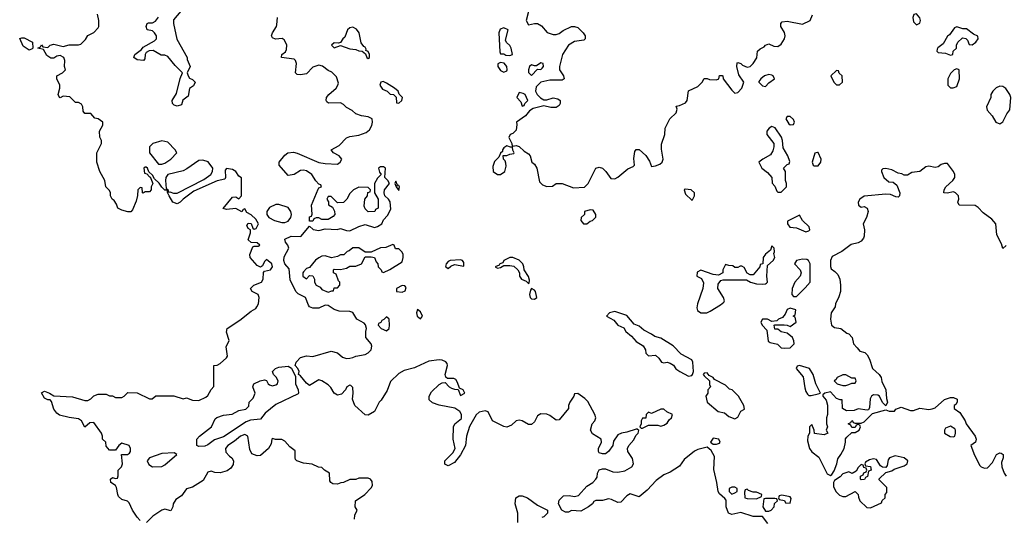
# Model space of a CAD drawing. Header units: inches. Extents: x 2601682 to 2755810, y 449311 to 584050.
# Tile 317 of 505: x 2677428 to 2683819, y 504943 to 508175. Entities that reach past the tile are written whole.
import ezdxf

# ---------------------------------------------------------------- set-up
doc = ezdxf.new("R2010")
doc.units = ezdxf.units.IN
doc.header["$MEASUREMENT"] = 0
doc.layers.add('C6570', color=7, linetype='Continuous')
doc.layers.add('C6580', color=7, linetype='Continuous')

msp = doc.modelspace()

# ---------------------------------------------------------------- linework, layer by layer
at = {"layer": 'C6570', "color": 2}
for points, elevation in [([(2678473, 508230), (2678426.7, 508173.3), (2678425.5, 508150), (2678448.3, 508048.3), (2678514.8, 507930), (2678516, 507916), (2678534, 507870), (2678514, 507830), (2678520.7, 507810), (2678530, 507796), (2678550, 507786.8), (2678566.8, 507770), (2678555.2, 507744.8), (2678531.1, 507728.9), (2678522, 507678), (2678487.7, 507652.3), (2678477.3, 507622.7), (2678450, 507613.2), (2678430, 507619), (2678419, 507630), (2678417.2, 507650), (2678445.4, 507694.6), (2678470, 507792), (2678484, 507830), (2678436.6, 507876.6), (2678390, 507935.3), (2678370, 507944), (2678345.6, 507945.6), (2678294, 507974), (2678267.5, 507972.5), (2678250, 507962), (2678242.8, 507950), (2678239.8, 507920.2), (2678230.7, 507909.3), (2678190, 507914), (2678168, 507930), (2678175.3, 507950), (2678218.9, 507981.1), (2678230, 507996), (2678302.7, 508037.3), (2678316, 508050), (2678317, 508070), (2678302.9, 508090), (2678290, 508101.6), (2678255.3, 508110), (2678249.2, 508130), (2678255.3, 508150), (2678264.5, 508155.5), (2678290, 508155.5), (2678310, 508165.5), (2678328.4, 508191.6)], 2), ([(2678210, 504922), (2678190, 504944), (2678160.9, 504990), (2678138, 505038), (2678127, 505047), (2678090, 505059.3), (2678070, 505079), (2678064.5, 505090), (2678057.2, 505137.2), (2678049.3, 505149.3), (2678019, 505170), (2678018, 505190), (2678030, 505202), (2678050, 505194), (2678062, 505198), (2678067.3, 505212.7), (2678068, 505250), (2678088, 505270), (2678095.3, 505290), (2678088.4, 505351.6), (2678128.4, 505351.6), (2678140.4, 505359.6), (2678148, 505370), (2678148, 505390), (2678138, 505410), (2678090, 505424), (2678071.3, 505410), (2678050, 505378), (2678010, 505378), (2677990, 505406), (2677988, 505430), (2677966, 505450), (2677966, 505470), (2677958, 505490), (2677910, 505559), (2677883.4, 505556.6), (2677850, 505529), (2677829, 505570), (2677810, 505582.7), (2677750, 505591.5), (2677687.2, 505607.2), (2677670, 505618.4), (2677650, 505646), (2677635.5, 505695.5), (2677625.2, 505705.2), (2677610, 505706.6), (2677590, 505717.2), (2677570, 505751.3), (2677590, 505762.8), (2677622, 505750), (2677650, 505732), (2677770, 505724.7), (2677850, 505702), (2677870, 505702), (2677890, 505712), (2677910, 505731.3), (2677936.4, 505743.6), (2677990, 505742), (2678010, 505732), (2678031.1, 505731.1), (2678050, 505722), (2678090, 505722), (2678106, 505730), (2678130, 505754), (2678190, 505752), (2678270, 505712), (2678287.3, 505712.7), (2678312.7, 505732.7), (2678428.4, 505731.6), (2678490, 505712), (2678510, 505718), (2678550, 505704.7), (2678590, 505702), (2678636.4, 505723.6), (2678650, 505734), (2678670, 505774), (2678687.3, 505792.7), (2678688, 505930), (2678710, 505932), (2678730, 505942), (2678770, 505978), (2678777.2, 505990), (2678768.7, 506050), (2678788, 506092), (2678770, 506146), (2678775.3, 506170), (2678856.6, 506223.4), (2678930, 506282), (2678960.4, 506299.6), (2678968, 506310), (2678978, 506330), (2678982, 506370), (2678975.3, 506390), (2678938, 506410), (2678926, 506430), (2678948, 506450), (2678998, 506470), (2679008.7, 506490), (2679010, 506534), (2679018, 506542), (2679055.3, 506550), (2679068.7, 506570), (2679064, 506590), (2679030, 506618), (2679016, 506604), (2679003.6, 506576.4), (2678990, 506568), (2678970, 506579), (2678924, 506630), (2678921.2, 506650), (2678941.2, 506698.8), (2678950, 506704.7), (2678975.3, 506704.7), (2678986, 506710), (2678970, 506726), (2678930, 506728), (2678910, 506746), (2678926, 506790), (2678926, 506810), (2678910, 506818), (2678902, 506838), (2678910, 506854), (2678930, 506852), (2678942, 506822), (2678950, 506814), (2678962, 506818), (2678978, 506850), (2678960.4, 506880.4), (2678930, 506908), (2678903.1, 506923.1), (2678890, 506946), (2678878, 506942), (2678870, 506928), (2678830, 506949), (2678770, 506942), (2678748, 506948), (2678810, 507022), (2678830, 507024.7), (2678850, 507012), (2678868.4, 507031.6), (2678867.3, 507147.3), (2678850, 507158), (2678830, 507188), (2678810, 507202), (2678770, 507208), (2678762, 507198), (2678764.7, 507150), (2678759.8, 507140.2), (2678710, 507129), (2678559.1, 507060.9), (2678490, 507009.3), (2678470, 506989), (2678450, 506979.3), (2678421.2, 506990), (2678397.2, 507030), (2678387.3, 507052.7), (2678387.3, 507067.3), (2678370, 507068.7), (2678350, 507088), (2678332.9, 507112.9), (2678302, 507142), (2678290, 507166), (2678266, 507186), (2678258, 507210), (2678250, 507218), (2678242, 507218), (2678234, 507210), (2678238, 507178), (2678254, 507174), (2678270, 507154), (2678274, 507154), (2678291.6, 507111.6), (2678282, 507090), (2678282, 507070), (2678270, 507058), (2678242, 507058), (2678230, 507048), (2678226, 507050), (2678222, 507082), (2678210, 507086), (2678194, 507070), (2678192.7, 507032.7), (2678184.7, 506995.3), (2678159.8, 506940.2), (2678150, 506928), (2678130, 506928), (2678090, 506938), (2678066, 506950), (2678056.4, 506976.4), (2678040.4, 507000.4), (2678028, 507010), (2678018, 507030), (2678018, 507050), (2678010, 507066), (2677988, 507090), (2677981.2, 507130), (2677948, 507190), (2677929, 507250), (2677928, 507310), (2677958, 507370), (2677958, 507390), (2677948.4, 507411.6), (2677946, 507450), (2677968, 507490), (2677968, 507510), (2677938, 507530), (2677916.4, 507536.4), (2677890, 507566), (2677850, 507566), (2677840.4, 507580.4), (2677838, 507610), (2677830, 507626), (2677810, 507638), (2677790, 507638), (2677753.6, 507673.6), (2677710, 507678), (2677690, 507668), (2677686, 507670), (2677678, 507690), (2677688, 507730), (2677688, 507750), (2677668, 507790), (2677668, 507810), (2677706, 507830), (2677726, 507850), (2677718, 507870), (2677722, 507910), (2677715.3, 507930), (2677690, 507942), (2677670, 507938), (2677650, 507926), (2677630, 507926), (2677603.1, 507943.1), (2677582, 507982), (2677546, 507990), (2677562, 507998), (2677570, 508011.3), (2677578, 507998), (2677610, 507994), (2677626, 508010), (2677650, 508016), (2677710, 508001), (2677750, 508011.3), (2677810, 508011), (2677824.7, 508015.3), (2677854.6, 508045.4), (2677870, 508072), (2677910, 508092), (2677938, 508122), (2677942, 508130), (2677942, 508170), (2677934, 508210)], 6), ([(2680000, 505919.1), (2679990, 505914.5), (2679923, 505897), (2679890, 505877.2), (2679835.2, 505824.8), (2679812.8, 505767.2), (2679775.3, 505704.7), (2679762, 505690), (2679730.9, 505629.1), (2679690, 505606), (2679670, 505608), (2679604, 505670), (2679589.2, 505710), (2679593.2, 505750), (2679590, 505786), (2679578, 505798), (2679570, 505802), (2679552, 505790), (2679542.8, 505770), (2679516.4, 505743.6), (2679490, 505737.2), (2679470, 505748.7), (2679446.8, 505786.8), (2679430, 505804), (2679389.5, 505829.5), (2679370, 505836), (2679310, 505799), (2679290, 505814), (2679250, 505862), (2679238, 505870), (2679242, 505890), (2679234, 505910), (2679215.3, 505930), (2679222, 505950), (2679250, 505980.7), (2679290, 505990.8), (2679330, 505986.8), (2679450, 506022.8), (2679490, 506010.6), (2679523.5, 505983.5), (2679550, 505974.8), (2679570, 505977.3), (2679590, 505980.7), (2679610, 505990.6), (2679670, 506001), (2679690, 506011), (2679709, 506030), (2679713.6, 506053.6), (2679708.7, 506070), (2679675.3, 506110), (2679674, 506150), (2679679, 506170), (2679672.9, 506192.9), (2679663.2, 506203.2), (2679616, 506230), (2679590, 506274), (2679570, 506279.5), (2679501.7, 506281.7), (2679470, 506292.3), (2679430, 506319.3), (2679410, 506320.9), (2679370, 506301.6), (2679330, 506300.7), (2679310, 506309.5), (2679301.7, 506321.7), (2679284, 506370), (2679235.3, 506395.3), (2679220.9, 506410), (2679184.6, 506484.6), (2679177.1, 506557.1), (2679149.6, 506590), (2679142.4, 506610), (2679145.3, 506634.7), (2679174, 506690), (2679169.3, 506710), (2679153.2, 506730), (2679149, 506750), (2679190, 506768), (2679252.3, 506767.7), (2679310, 506834), (2679332.7, 506812.7), (2679370, 506806.8), (2679410, 506816), (2679488.4, 506811.6), (2679510, 506818), (2679550, 506806), (2679570, 506804.7), (2679628.4, 506831.6), (2679670, 506844.7), (2679730, 506824.7), (2679750, 506831.3), (2679778, 506850), (2679790, 506874), (2679816.4, 506903.6), (2679836.4, 506943.6), (2679832.9, 506992.9), (2679822, 507010), (2679798, 507030), (2679794, 507050), (2679795.3, 507070), (2679828, 507110), (2679818, 507130), (2679798, 507150), (2679802, 507210), (2679790, 507219), (2679770, 507219), (2679758, 507210), (2679763.6, 507183.6), (2679774, 507170), (2679750, 507146), (2679732, 507110), (2679732, 507050), (2679754, 507010), (2679754, 506950), (2679738, 506942), (2679734, 506930), (2679690, 506928), (2679670, 506946), (2679663.1, 506963.1), (2679668, 507010), (2679686, 507030), (2679687.3, 507052.7), (2679702, 507058), (2679706, 507070), (2679690, 507086), (2679630, 507088), (2679594, 507070), (2679570, 507046), (2679552, 507010), (2679530, 506988), (2679490, 506986), (2679450, 507026), (2679430, 507026), (2679422, 507010), (2679432, 506992), (2679432.7, 506972.7), (2679458, 506958), (2679471.6, 506931.6), (2679474, 506910), (2679463.6, 506896.4), (2679430, 506878), (2679390, 506878), (2679370, 506888), (2679352.7, 506887.3), (2679338, 506882), (2679330, 506866), (2679310, 506866), (2679310, 506894), (2679322, 506898), (2679327.3, 506912.7), (2679322.7, 506970), (2679365.6, 507074.4), (2679370, 507082), (2679386, 507090), (2679382, 507102), (2679370, 507106), (2679350, 507128.7), (2679323.7, 507170), (2679290, 507193.6), (2679270, 507198.4), (2679250, 507195.1), (2679210, 507169.3), (2679170, 507162), (2679113.2, 507230), (2679113.2, 507250), (2679150, 507296), (2679169.4, 507310.6), (2679205.6, 507314.4), (2679230, 507308), (2679370, 507248.5), (2679410, 507241.6), (2679490, 507237.3), (2679509, 507250), (2679519, 507270), (2679502, 507290), (2679464, 507310), (2679449.4, 507330.6), (2679502, 507358), (2679550, 507406.8), (2679570, 507416), (2679630, 507424.7), (2679678, 507442), (2679699.3, 507460.7), (2679712.9, 507487.1), (2679719, 507510), (2679715.3, 507530), (2679690, 507544), (2679646, 507550), (2679610, 507564), (2679585.6, 507585.6), (2679550, 507604), (2679530, 507624), (2679510, 507636), (2679433.2, 507633.2), (2679420.9, 507640.9), (2679417.2, 507650), (2679419.3, 507670), (2679434, 507690), (2679481.2, 507730), (2679494, 507750), (2679496.5, 507763.5), (2679483.7, 507803.7), (2679454, 507834), (2679430, 507846), (2679393.4, 507873.4), (2679370, 507880.7), (2679330, 507866.6), (2679290, 507823.7), (2679250, 507816), (2679230, 507819), (2679219, 507830), (2679225.2, 507890), (2679218, 507910), (2679210, 507918), (2679128, 507930), (2679128.7, 507950), (2679153.2, 507966.8), (2679159.3, 507980.7), (2679161.2, 508010), (2679154, 508030), (2679144.7, 508044.7), (2679132.5, 508052.5), (2679089.2, 508049.2), (2679070, 508058), (2679062, 508070), (2679068, 508090), (2679095.3, 508130), (2679098, 508142), (2679101.2, 508190)], 2), ([(2679602, 504930), (2679603.1, 504956.9), (2679618, 504990), (2679606, 505010), (2679608, 505050), (2679668, 505090), (2679710, 505134), (2679718, 505150), (2679716.4, 505176.4), (2679706, 505190), (2679690, 505198), (2679630, 505198), (2679610, 505188.7), (2679570, 505188), (2679530, 505168), (2679512.7, 505167.3), (2679490, 505158), (2679460.4, 505160.4), (2679448, 505168), (2679440.4, 505180.4), (2679438, 505230), (2679406, 505250), (2679390, 505266), (2679368.4, 505268.4), (2679327.3, 505287.3), (2679270, 505295.3), (2679226, 505310), (2679218, 505318), (2679215.3, 505330), (2679215.3, 505375.3), (2679181.2, 505401.2), (2679150, 505438), (2679130, 505448), (2679088, 505448), (2679070, 505455.3), (2679064.7, 505450), (2679059.6, 505420.4), (2679042, 505390), (2678990, 505345.2), (2678970, 505342.7), (2678934.6, 505354.6), (2678922.7, 505382.7), (2678908.7, 505470), (2678890, 505481.2), (2678861, 505470), (2678822.8, 505437.2), (2678778.8, 505410), (2678763, 505390), (2678767.1, 505367.1), (2678790, 505340.7), (2678806, 505330), (2678814.8, 505310), (2678813.2, 505286.8), (2678798.8, 505261.2), (2678774.6, 505245.4), (2678730, 505232.7), (2678694.6, 505234.6), (2678670, 505242), (2678650, 505235.3), (2678618, 505182), (2678550, 505138), (2678511.1, 505128.9), (2678478, 505082), (2678442, 505058), (2678424.7, 505030), (2678422, 505010), (2678410, 504986), (2678370, 504995.3), (2678350, 504988.7), (2678292, 504950), (2678251, 504909)], 6)]:
    msp.add_lwpolyline(points, dxfattribs=dict(at, elevation=elevation))
for points, elevation in [([(2679590, 508125.4), (2679570, 508122), (2679555.8, 508110), (2679539, 508061), (2679524.7, 508050), (2679510, 508026), (2679498, 508022), (2679470, 508024), (2679451.3, 508010), (2679470, 507991.3), (2679510, 508006.8), (2679570, 507984.7), (2679610, 507982), (2679630, 507972), (2679651.6, 507971.6), (2679672.7, 507952.7), (2679682, 507930), (2679690, 507922), (2679698, 507930), (2679699, 507950), (2679690, 507968), (2679675.3, 507975.3), (2679677.2, 507982.8), (2679670, 507997.2), (2679660.9, 508000.9), (2679643.7, 508023.7), (2679631.1, 508090), (2679614.5, 508114.5)], 2), ([(2677490, 507978), (2677450, 508004), (2677428, 508052), (2677442, 508058), (2677456.9, 508056.9), (2677512, 508030), (2677514, 507990), (2677510, 507986)], 6), ([(2679786.4, 507773.6), (2679771.3, 507768.7), (2679766, 507750), (2679783.5, 507723.5), (2679814, 507710), (2679832, 507692), (2679854, 507690), (2679872, 507672), (2679874, 507634), (2679890, 507632), (2679908, 507650), (2679912.3, 507670), (2679892.1, 507692.1), (2679884, 507710), (2679861.2, 507730), (2679810, 507762.7)], 2), ([(2678350, 507389), (2678292, 507370), (2678271.3, 507350), (2678271, 507310), (2678330, 507236), (2678350, 507236), (2678370, 507242.8), (2678408.7, 507270), (2678448, 507310), (2678438, 507330), (2678390, 507379)], 6), ([(2678616.9, 507263.1), (2678590, 507261.2), (2678513.7, 507206.3), (2678490, 507194), (2678390, 507169), (2678377.3, 507150), (2678374, 507130), (2678378, 507078), (2678390, 507072), (2678394, 507054), (2678402, 507058), (2678427.3, 507047.3), (2678450, 507047.3), (2678623.2, 507136.8), (2678668.7, 507170), (2678679, 507190), (2678681.2, 507210), (2678652.1, 507252.1)], 6), ([(2679870, 507126), (2679862, 507110), (2679870, 507094), (2679878, 507098), (2679872, 507090), (2679890, 507064.7), (2679894, 507090), (2679890, 507099), (2679880.2, 507100.2)], 2), ([(2679110, 506975.3), (2679090, 506975.3), (2679050, 506955.3), (2679032, 506930), (2679032, 506910), (2679044.7, 506890), (2679082, 506870), (2679130, 506858), (2679150, 506858), (2679170, 506866), (2679188.7, 506890), (2679192.7, 506910), (2679188.7, 506930), (2679170, 506955.3)], 6), ([(2679850, 506714), (2679803.6, 506696.4), (2679770, 506694), (2679710, 506666), (2679670, 506666), (2679630, 506694), (2679590, 506694), (2679566, 506674), (2679554, 506670), (2679532, 506648), (2679510, 506648), (2679490, 506638), (2679451.3, 506628.7), (2679410, 506642), (2679390, 506639), (2679370, 506629), (2679347.1, 506612.9), (2679310, 506566), (2679290, 506558), (2679270, 506538), (2679266, 506530), (2679266.8, 506510), (2679290, 506492), (2679310, 506514), (2679330, 506512), (2679342, 506490), (2679342, 506470), (2679351.6, 506451.6), (2679378.8, 506438.8), (2679390, 506422), (2679430, 506404.7), (2679454, 506414), (2679466, 506414), (2679470, 506434), (2679490, 506434), (2679506, 506450), (2679506, 506470), (2679498, 506478), (2679482, 506522), (2679466, 506530), (2679466, 506550), (2679470, 506554), (2679510, 506552), (2679550, 506562), (2679570, 506574), (2679610, 506574), (2679646, 506590), (2679670, 506634), (2679710, 506634), (2679731.1, 506631.1), (2679742, 506602), (2679752, 506590), (2679754, 506570), (2679774, 506550), (2679778, 506538), (2679790, 506534), (2679830, 506552), (2679910, 506602), (2679918, 506630), (2679918, 506650), (2679910, 506666), (2679890, 506686), (2679867.3, 506687.3), (2679858, 506710)], 2), ([(2679910, 506448), (2679874, 506430), (2679874, 506410), (2679910, 506404.7), (2679930, 506414), (2679936.4, 506436.4), (2679927.3, 506447.3)], 2), ([(2679810, 506246), (2679792.7, 506227.3), (2679778, 506222), (2679772.7, 506207.3), (2679758, 506202), (2679754, 506190), (2679774, 506170), (2679810, 506154), (2679826, 506170), (2679828, 506190), (2679826, 506230)], 2), ([(2678590, 505402), (2678578, 505410), (2678578, 505450), (2678595.3, 505470), (2678672.7, 505530), (2678696.6, 505583.4), (2678708.2, 505591.8), (2678750, 505606.4), (2678806.2, 505613.8), (2678850, 505636.3), (2678895.1, 505644.9), (2678914.8, 505665.2), (2678918, 505690), (2678942.5, 505717.5), (2678957.2, 505750), (2678941.2, 505790), (2678948.7, 505810), (2678988, 505830), (2679016, 505836), (2679031.1, 505831.1), (2679041, 505810), (2679050, 505802.8), (2679070, 505797.3), (2679090, 505802.8), (2679102, 505810), (2679105.2, 505830), (2679092.7, 505852.7), (2679075.3, 505870), (2679068.7, 505890), (2679088.7, 505910), (2679110, 505918.8), (2679170, 505924.7), (2679191.6, 505911.6), (2679218, 505858), (2679217.3, 505810), (2679234.8, 505770), (2679238.8, 505750), (2679235.9, 505744.1), (2679090, 505676), (2679021.3, 505618.7), (2678990, 505581.2), (2678927, 505573), (2678897.5, 505562.5), (2678750, 505465.6), (2678693, 505447), (2678650, 505414), (2678630, 505404)], 2), ([(2678430, 505362), (2678350, 505358), (2678271.3, 505330), (2678256, 505310), (2678265.4, 505285.4), (2678290, 505271.3), (2678350, 505272), (2678370, 505284.7), (2678448, 505350)], 6)]:
    msp.add_lwpolyline(points, close=True, dxfattribs=dict(at, elevation=elevation))
at = {"layer": 'C6580', "color": 2, "elevation": 2}
for points in [[(2680730, 508228), (2680716, 508170), (2680730, 508142), (2680770, 508151.3), (2680790, 508151.3), (2680814.4, 508134.4), (2680851.1, 508091.1), (2680890, 508078), (2680910, 508078), (2680930, 508086), (2680955.5, 508104.5), (2681009.3, 508130.7), (2681030, 508131), (2681050, 508124.7), (2681084.7, 508090), (2681098, 508070), (2681098, 508050), (2681090, 508042), (2681030, 508034), (2680991.3, 508010), (2680951, 507950), (2680931, 507870), (2680931, 507850), (2680958, 507810), (2680962, 507790), (2680950, 507782), (2680870, 507781.2), (2680810.8, 507769.2), (2680781, 507739), (2680776, 507710), (2680786, 507690), (2680808, 507668), (2680830, 507654.8), (2680850, 507654.8), (2680890, 507666.8), (2680922, 507662), (2680936, 507650), (2680936, 507630), (2680930, 507618), (2680910, 507604), (2680874.8, 507605.2), (2680830, 507615.3), (2680762, 507598), (2680738, 507582), (2680711.3, 507550), (2680652, 507510), (2680655.3, 507495.3), (2680650, 507458), (2680630, 507435.3), (2680611.3, 507428.7), (2680602, 507410), (2680622, 507370), (2680622, 507362), (2680630, 507354), (2680650, 507358), (2680670, 507351.3), (2680702, 507322), (2680730, 507304.7), (2680741, 507290), (2680751.3, 507250), (2680770, 507236), (2680784, 507210), (2680801, 507121), (2680822, 507102), (2680850, 507091.3), (2680887.3, 507092.7), (2680910, 507112), (2680950, 507111.3), (2681022, 507082), (2681093.2, 507086.8), (2681119, 507110), (2681168, 507210), (2681190, 507218), (2681212, 507210), (2681232, 507190), (2681264.5, 507144.5), (2681290, 507141), (2681310, 507151.3), (2681374.6, 507205.4), (2681410, 507222), (2681418, 507230), (2681413.6, 507273.6), (2681421.5, 507318.5), (2681430, 507332), (2681450, 507331.3), (2681493, 507293), (2681515.9, 507255.9), (2681530, 507222), (2681554.6, 507225.4), (2681583.1, 507236.9), (2681598, 507250), (2681604, 507270), (2681593.6, 507333.6), (2681593.6, 507366.4), (2681615.3, 507430), (2681618, 507470), (2681648.7, 507530), (2681688.7, 507570), (2681694.6, 507594.6), (2681690, 507614), (2681710, 507618), (2681750, 507636), (2681761.2, 507650), (2681770, 507712), (2681830, 507742), (2681858, 507770), (2681870, 507792), (2681890, 507794), (2681906, 507786), (2681950, 507784.7), (2681966, 507790), (2681970, 507812), (2681988.4, 507811.6), (2681992, 507810), (2681994, 507790), (2682050, 507718), (2682070, 507698), (2682090, 507702), (2682115.3, 507730), (2682128.7, 507770), (2682096.5, 507816.5), (2682084, 507870), (2682085.2, 507894.8), (2682090, 507898), (2682110, 507891), (2682120.7, 507880.7), (2682150, 507866.8), (2682169.1, 507870.9), (2682188.7, 507890), (2682212.9, 507927.1), (2682218, 507970), (2682234.6, 507985.4), (2682260.4, 507999.6), (2682268, 508010), (2682290, 508018), (2682322.8, 508002.8), (2682350, 508001), (2682370, 508016), (2682393.2, 508050), (2682397.2, 508070), (2682392.9, 508092.9), (2682368, 508130), (2682368, 508150), (2682378, 508162), (2682410, 508164.7), (2682510, 508146), (2682558, 508170), (2682574, 508206)], [(2683831.3, 506708.7), (2683810, 506688.7), (2683800.2, 506720.2), (2683770, 506778), (2683765.2, 506850), (2683738.7, 506878.7), (2683681.4, 506921.4), (2683650, 506955.3), (2683630, 506969), (2683526, 506970), (2683518, 506990), (2683524, 507010), (2683521.2, 507030), (2683502, 507050), (2683490, 507056), (2683448.9, 507048.9), (2683426, 507050), (2683428, 507070), (2683439, 507090), (2683484, 507130), (2683499, 507150), (2683499, 507170), (2683489, 507190), (2683450, 507242), (2683430, 507242), (2683410, 507235.3), (2683390, 507219), (2683370, 507214), (2683330, 507224), (2683310, 507219), (2683270.7, 507189.3), (2683218, 507182), (2683190, 507166), (2683170, 507166), (2683154.6, 507174.6), (2683130, 507178), (2683090, 507199), (2683050, 507208), (2683030, 507206), (2683022, 507198), (2683022, 507190), (2683038, 507150), (2683070, 507121), (2683098.8, 507118.8), (2683121, 507101), (2683141, 507050), (2683138, 507030), (2683130, 507022), (2683116, 507024), (2683080.2, 507040.2), (2683050, 507042.7), (2682910, 507028.7), (2682882, 507010), (2682871.3, 506990), (2682872, 506970), (2682890, 506958), (2682910, 506961), (2682930, 506951.3), (2682936.3, 506930), (2682924, 506890), (2682904, 506850), (2682912.2, 506810), (2682910.4, 506770), (2682904.2, 506755.8), (2682890, 506736), (2682870, 506725.2), (2682825.2, 506714.8), (2682764.7, 506670), (2682702, 506638), (2682691, 506610), (2682690.9, 506570.9), (2682696, 506556), (2682719.9, 506539.9), (2682739.3, 506519.3), (2682750.5, 506490.5), (2682756.3, 506450), (2682755.5, 506410), (2682746, 506374), (2682724, 506330), (2682720.7, 506310), (2682694.8, 506270), (2682690.8, 506230), (2682698, 506190), (2682716, 506176), (2682758, 506170), (2682798, 506138), (2682810, 506134), (2682830.7, 506110), (2682841, 506070), (2682863, 506043), (2682882, 506022), (2682914.4, 506014.4), (2682930, 505998), (2682944.9, 505970), (2682962.8, 505910), (2683007.3, 505870), (2683019.1, 505850), (2683024, 505824), (2683050.8, 505770), (2683054.8, 505714.8), (2683062, 505690), (2683050, 505666), (2683029.2, 505689.2), (2683009.1, 505729.1), (2682997.2, 505737.2), (2682970, 505739), (2682958, 505730), (2682947.7, 505712.3), (2682944.7, 505655.3), (2682938, 505642), (2682930, 505638), (2682870, 505648), (2682843.6, 505636.4), (2682794.6, 505634.6), (2682768, 505650), (2682766, 505706), (2682754, 505706), (2682730, 505715.3), (2682690, 505758), (2682654, 505750), (2682642, 505738), (2682642, 505730), (2682662.8, 505702.8), (2682670.9, 505670.9), (2682671.3, 505610), (2682664.7, 505590), (2682664.7, 505550), (2682672, 505530), (2682662, 505510), (2682674, 505490), (2682650, 505478), (2682587.3, 505487.3), (2682586, 505510), (2682570, 505546), (2682554, 505530), (2682554, 505490), (2682544.7, 505470), (2682541.4, 505438.6), (2682554, 505390), (2682570, 505368.2), (2682614.4, 505334.4), (2682670, 505224.4), (2682690, 505215.5), (2682699.3, 505220.7), (2682715.1, 505244.9), (2682732, 505290), (2682738, 505322), (2682759, 505350), (2682779, 505390), (2682788, 505430), (2682788, 505452), (2682796.4, 505463.6), (2682830, 505494), (2682850, 505494), (2682878, 505510), (2682886, 505530), (2682882, 505542), (2682870, 505546), (2682858, 505542), (2682850, 505526), (2682830, 505526), (2682822, 505542), (2682806, 505550), (2682822, 505558), (2682828.4, 505571.6), (2682834, 505570), (2682838, 505558), (2682850, 505554), (2682890, 505554), (2682910, 505562), (2682963.1, 505616.9), (2683050, 505642), (2683072.7, 505632.7), (2683107.3, 505632.7), (2683115.3, 505644.7), (2683150, 505657.3), (2683210, 505636.3), (2683230, 505636.3), (2683270, 505651), (2683330, 505642.8), (2683350, 505646.8), (2683370, 505654.8), (2683430, 505707.3), (2683470, 505720.7), (2683490, 505721), (2683514, 505710), (2683514, 505690), (2683504.7, 505675.3), (2683494, 505670), (2683494, 505650), (2683530, 505624.7), (2683566, 505570), (2683571, 505550), (2683630.7, 505470), (2683636, 505450), (2683632, 505430), (2683602, 505410), (2683625.8, 505345.8), (2683660.5, 505280.5), (2683670, 505271), (2683690, 505262), (2683710, 505264.7), (2683742, 505298), (2683768.9, 505351.1), (2683790, 505362), (2683799.6, 505359.6), (2683811, 505351), (2683810.8, 505330), (2683801.4, 505298.6), (2683802, 505270), (2683818, 505230), (2683830.4, 505210.4)], [(2682283.3, 504903.3), (2682248.7, 504948.7), (2682190, 504949), (2682110, 504974), (2682050, 504962), (2682029.2, 504969.2), (2682014, 505010), (2682013.2, 505053.2), (2682005.2, 505065.2), (2681970, 505095.3), (2681961.2, 505110), (2681954, 505170), (2681932.7, 505252.7), (2681938, 505338), (2681916, 505376), (2681890, 505398), (2681830, 505383.7), (2681808.1, 505371.9), (2681742, 505318), (2681710, 505275.3), (2681650, 505236), (2681610, 505218), (2681558.4, 505181.6), (2681501.4, 505118.6), (2681450, 505075.3), (2681390, 505095.3), (2681370, 505082), (2681330, 505041.2), (2681310, 505039.3), (2681270, 505059.3), (2681250, 505063.7), (2681210, 505052), (2681167.5, 505052.5), (2681154.8, 505045.2), (2681146, 505030), (2681121, 505010), (2681070, 504982), (2681010, 504988), (2680990, 504975.3), (2680970, 504975.3), (2680948, 504990), (2680926, 505030), (2680930, 505054), (2680958, 505082), (2680995.3, 505084.7), (2681030, 505078.8), (2681055.5, 505084.5), (2681110, 505144.7), (2681148, 505170), (2681168, 505190), (2681176.4, 505203.6), (2681178, 505230), (2681189, 505251), (2681210, 505258), (2681230, 505258), (2681278, 505238), (2681310, 505236), (2681355.5, 505244.5), (2681402, 505270), (2681413.2, 505290), (2681405.6, 505325.6), (2681375.3, 505370), (2681374, 505390), (2681381.2, 505410), (2681413.6, 505446.4), (2681426.6, 505473.4), (2681442, 505490), (2681446, 505506), (2681436.4, 505516.4), (2681430, 505515.3), (2681370, 505496), (2681334, 505490), (2681310, 505478), (2681282.8, 505437.2), (2681278, 505410), (2681250.7, 505369.3), (2681230, 505355.3), (2681210, 505355.3), (2681190, 505362), (2681184, 505370), (2681185.2, 505390), (2681204, 505430), (2681202, 505450), (2681146, 505486), (2681134, 505510), (2681144, 505550), (2681162, 505570), (2681168.7, 505590), (2681162, 505610), (2681115.5, 505695.5), (2681095.5, 505715.5), (2681050, 505748), (2681030, 505746), (2681024.7, 505730), (2680998, 505690), (2680991.3, 505670), (2680990.9, 505649.1), (2680930, 505575.3), (2680910, 505574), (2680870, 505604), (2680850, 505613.2), (2680810, 505616), (2680790, 505602), (2680770, 505562), (2680750, 505545.2), (2680730, 505546), (2680690, 505569.2), (2680670, 505574), (2680650, 505569.2), (2680619.5, 505540.5), (2680590, 505529.3), (2680570, 505532), (2680497.2, 505570), (2680469, 505629), (2680450, 505634), (2680410, 505625.2), (2680390, 505609), (2680346.9, 505533.1), (2680327.3, 505470), (2680321, 505410), (2680290, 505348), (2680250, 505298), (2680210, 505278), (2680187.3, 505287.3), (2680188, 505310), (2680239.3, 505360.7), (2680254, 505390), (2680242.7, 505450), (2680243.7, 505530), (2680252.7, 505550), (2680294.9, 505585.1), (2680296.2, 505610), (2680286, 505630), (2680251.5, 505651.5), (2680150, 505672.3), (2680107, 505687), (2680086.6, 505706.6), (2680085.2, 505730), (2680102, 505758), (2680150, 505806), (2680170, 505816), (2680190, 505818), (2680216, 505790), (2680230, 505782), (2680250, 505774.8), (2680274, 505774), (2680290, 505734), (2680318, 505750), (2680306, 505770), (2680282, 505782), (2680270, 505818), (2680258, 505838), (2680245.2, 505845.2), (2680204.7, 505844.7), (2680194, 505854), (2680189.4, 505870), (2680204, 505930), (2680202, 505942), (2680193.6, 505953.6), (2680170, 505964), (2680150, 505966), (2680083.1, 505956.9), (2680000, 505919.1)], [(2680662, 504910), (2680661.2, 504970), (2680643.7, 505030), (2680649, 505070), (2680670, 505082.8), (2680690, 505082), (2680724.7, 505070), (2680790, 505022.8), (2680854, 504990), (2680854, 504970), (2680830, 504946), (2680818, 504942)]]:
    msp.add_lwpolyline(points, dxfattribs=at)
for points in [[(2683250, 508214), (2683231.6, 508208.4), (2683226, 508190), (2683230, 508162), (2683250, 508142), (2683270, 508152), (2683276, 508170), (2683270, 508188)], [(2680570, 508122), (2680547.1, 508112.9), (2680538, 508090), (2680545.4, 507965.4), (2680550, 507954), (2680570, 507954), (2680583.6, 507943.6), (2680610, 507942), (2680626, 507950), (2680619, 507990), (2680610, 508008), (2680587.3, 508027.3), (2680582, 508042), (2680598, 508110)], [(2683510, 508128.7), (2683496.9, 508123.1), (2683462.8, 508077.2), (2683450, 508068), (2683422.8, 508017.2), (2683387.5, 507992.5), (2683383.6, 507983.6), (2683382, 507970), (2683390, 507962), (2683436.9, 507956.9), (2683470, 507944.7), (2683486, 507950), (2683488, 507970), (2683508, 507990), (2683508, 508010), (2683518, 508030), (2683544.7, 508055.3), (2683550, 508058), (2683570, 508052), (2683581, 508041), (2683590, 508014), (2683610, 508012), (2683635.3, 508030), (2683648.7, 508050), (2683648, 508068), (2683620.2, 508080.2), (2683574.6, 508114.6), (2683550, 508115.3)], [(2680550, 507898), (2680531.6, 507888.4), (2680531, 507870), (2680550, 507844.9), (2680570, 507834.8), (2680590, 507842), (2680593.2, 507850), (2680589, 507870), (2680573.2, 507893.2)], [(2680810, 507895.3), (2680783.6, 507876.4), (2680770, 507875.3), (2680750, 507882), (2680738, 507870), (2680731.3, 507850), (2680731.6, 507831.6), (2680750, 507812), (2680790, 507854), (2680810, 507852), (2680820.4, 507859.6), (2680828, 507870), (2680826, 507890)], [(2682730, 507846), (2682694, 507810), (2682712, 507770), (2682730, 507752), (2682750, 507752), (2682768, 507770), (2682766, 507810), (2682747.3, 507827.3), (2682742, 507842)], [(2683510, 507855.3), (2683494, 507850), (2683470, 507826), (2683452, 507790), (2683452, 507750), (2683470, 507732), (2683487.3, 507732.7), (2683510, 507742), (2683528, 507790), (2683526, 507850)], [(2682290, 507819), (2682262, 507810), (2682238, 507790), (2682226.8, 507773.2), (2682226, 507770), (2682250, 507744.7), (2682270, 507741), (2682290, 507764.7), (2682328, 507790), (2682318, 507810), (2682310, 507815.3)], [(2683790, 507744), (2683766.8, 507733.2), (2683744.7, 507710), (2683732, 507690), (2683731.1, 507668.9), (2683702.8, 507610), (2683707.9, 507587.9), (2683741, 507550), (2683764.7, 507510), (2683790, 507498), (2683810, 507512), (2683835.5, 507564.5), (2683854, 507590), (2683861.2, 507670), (2683854, 507690), (2683829.1, 507729.1), (2683810, 507742)], [(2680670, 507702), (2680654.8, 507670), (2680681, 507641), (2680690, 507614), (2680702, 507618), (2680706, 507630), (2680726, 507650), (2680708.4, 507688.4), (2680696.4, 507696.4)], [(2682430, 507546), (2682410, 507546), (2682402, 507530), (2682419.6, 507499.6), (2682430, 507492), (2682450, 507494), (2682458, 507510), (2682450, 507526)], [(2682310, 507482), (2682292, 507470), (2682278, 507450), (2682278, 507430), (2682322.8, 507370), (2682324, 507350), (2682316.8, 507323.2), (2682302, 507298), (2682252, 507270), (2682226, 507250), (2682246, 507210), (2682282.8, 507182.8), (2682310.9, 507150.9), (2682312.7, 507112.7), (2682330, 507094), (2682342, 507062), (2682350, 507054), (2682370, 507054), (2682406, 507090), (2682406, 507110), (2682398, 507130), (2682398, 507190), (2682386, 507210), (2682410, 507234), (2682422, 507238), (2682426, 507254), (2682414, 507290), (2682383.1, 507343.1), (2682379, 507390), (2682372.1, 507412.1), (2682332.7, 507472.7)], [(2680590, 507355.3), (2680570, 507342), (2680562.8, 507330), (2680562, 507318), (2680550, 507308), (2680537.3, 507282.7), (2680510, 507254), (2680498.7, 507221.3), (2680500.3, 507190), (2680530, 507169.1), (2680550, 507170.3), (2680576.9, 507190), (2680584.7, 507224.7), (2680584, 507244), (2680579, 507259), (2680568, 507270), (2680567.3, 507292.7), (2680590, 507292), (2680610, 507302), (2680634.6, 507305.4), (2680638, 507310), (2680628, 507328), (2680626, 507346), (2680614, 507346)], [(2682610, 507313.2), (2682606.8, 507313.2), (2682590, 507308), (2682573, 507250), (2682579.1, 507230), (2682584.9, 507224.9), (2682610, 507225.7), (2682627.6, 507250), (2682629.6, 507270)], [(2681746.8, 507073.2), (2681742, 507070), (2681750, 507042), (2681790, 507002), (2681795.3, 507004.7), (2681808, 507030), (2681808, 507050), (2681786, 507070)], [(2681130, 506939), (2681094, 506930), (2681094, 506910), (2681072, 506890), (2681071.3, 506870), (2681086.8, 506850), (2681110, 506848.7), (2681130, 506867.3), (2681146, 506870), (2681167.3, 506892.7), (2681168, 506910), (2681150, 506938)], [(2682490, 506906), (2682412.7, 506867.3), (2682412, 506850), (2682426.8, 506826.8), (2682470, 506823), (2682530, 506796.3), (2682550, 506802.8), (2682557.2, 506810), (2682552.7, 506830), (2682508.7, 506870)], [(2682310, 506706), (2682302, 506678), (2682268, 506652), (2682254.8, 506630), (2682252, 506590), (2682234, 506586), (2682232, 506570), (2682190, 506518), (2682170, 506518), (2682150, 506528), (2682130, 506566), (2682114.6, 506574.6), (2682105.4, 506574.6), (2682090, 506566), (2682070, 506566), (2682056.4, 506576.4), (2682030, 506578), (2682010, 506586), (2681992, 506550), (2681992, 506530), (2681964.7, 506515.3), (2681930, 506519), (2681850, 506548), (2681825.4, 506534.6), (2681822.8, 506510), (2681854, 506494), (2681866.6, 506466.6), (2681861.5, 506430), (2681827, 506330), (2681823.8, 506303.8), (2681827.1, 506287.1), (2681850, 506271.3), (2681888.4, 506271.6), (2681910, 506282), (2681978, 506322), (2681999, 506341), (2682002, 506350), (2681996, 506370), (2681959.6, 506430), (2681962, 506458), (2681979, 506481), (2681995.1, 506484.9), (2682145.5, 506485.5), (2682171, 506470), (2682210, 506459.5), (2682250, 506457), (2682270, 506458.7), (2682276.5, 506463.5), (2682282.4, 506470), (2682276.9, 506510), (2682281.5, 506578.5), (2682318, 506610), (2682329.2, 506630), (2682323.1, 506656.9), (2682327.3, 506667.3), (2682326, 506690)], [(2680630, 506631.5), (2680610, 506631.5), (2680571, 506610), (2680563.5, 506596.5), (2680544.7, 506590), (2680539.8, 506580.2), (2680514, 506570), (2680530, 506562), (2680550, 506564.7), (2680570, 506578), (2680610, 506578.8), (2680634.4, 506574.4), (2680662, 506550), (2680671.6, 506531.6), (2680672, 506510), (2680686, 506490), (2680716, 506476), (2680730, 506462), (2680735.3, 506464.7), (2680736.5, 506483.5), (2680730, 506508), (2680702, 506550), (2680700.9, 506570), (2680693.3, 506590), (2680670, 506613)], [(2680290, 506615.1), (2680222, 506610), (2680210, 506605.2), (2680197.3, 506590), (2680192, 506572), (2680210, 506558), (2680226.3, 506573.7), (2680250, 506586), (2680310, 506574), (2680310, 506598), (2680302, 506610)], [(2682510, 506618.7), (2682471, 506610), (2682456.3, 506590), (2682494.8, 506550), (2682500.7, 506530), (2682494.8, 506510), (2682459.3, 506470), (2682442.6, 506430), (2682440.4, 506390), (2682450, 506378), (2682470, 506378), (2682527, 506433), (2682558, 506470), (2682558, 506590), (2682548.7, 506610), (2682538, 506618)], [(2680750, 506428), (2680742.8, 506417.2), (2680738, 506390), (2680742, 506370), (2680750, 506362), (2680770, 506358.8), (2680784, 506370), (2680775.6, 506410), (2680770, 506419.3)], [(2680010, 506292.7), (2680002.8, 506270), (2680007.3, 506250), (2680030, 506232), (2680042, 506250), (2680030, 506278)], [(2681290, 506279.5), (2681256, 506270), (2681238, 506250), (2681283.6, 506223.6), (2681310, 506192), (2681350, 506174), (2681362, 506150), (2681399.1, 506119.1), (2681430, 506084.7), (2681476, 506056), (2681491.1, 506031.1), (2681492, 506010), (2681510, 505992), (2681556, 505996), (2681576.9, 505976.9), (2681594, 505950), (2681610, 505946), (2681630, 505951.3), (2681650, 505944.7), (2681671.1, 505931.1), (2681687.9, 505907.9), (2681712, 505890), (2681770, 505858.8), (2681790, 505864.9), (2681796, 505870), (2681801.6, 505890), (2681798.3, 505950), (2681790, 505966.6), (2681722.7, 506002.7), (2681670, 506057.6), (2681590, 506105.6), (2681550, 506117), (2681530, 506133.3), (2681478.7, 506158.7), (2681450, 506183.7), (2681417.2, 506197.2), (2681370, 506254)], [(2682430, 506301.2), (2682410, 506292.3), (2682396.8, 506263.2), (2682378.8, 506241.2), (2682354, 506230), (2682342, 506218), (2682310, 506214), (2682282, 506230), (2682250, 506229.4), (2682239.5, 506210), (2682247.2, 506190), (2682278.4, 506158.4), (2682286.4, 506086.4), (2682298.5, 506078.5), (2682347.3, 506067.3), (2682370, 506044.7), (2682390, 506041), (2682430, 506044.7), (2682455.3, 506070), (2682454, 506090), (2682444, 506110), (2682410, 506138), (2682370, 506148), (2682350, 506166), (2682330, 506166), (2682326, 506190), (2682330, 506194), (2682390, 506194), (2682410, 506192), (2682430, 506182), (2682468, 506210), (2682462, 506242), (2682448, 506250), (2682462, 506258), (2682466, 506290)], [(2682490, 505929.4), (2682474.4, 505925.6), (2682469.1, 505909.1), (2682514.6, 505854.6), (2682523.7, 505783.7), (2682530, 505761), (2682542, 505742), (2682550, 505734), (2682565.6, 505734.4), (2682610, 505744.7), (2682626, 505750), (2682596, 505810), (2682579, 505870), (2682555.3, 505910)], [(2681890, 505880.9), (2681870, 505879), (2681864.9, 505870), (2681870, 505861), (2681906, 505830), (2681904.7, 505804.7), (2681912, 505790), (2681894, 505770), (2681894, 505750), (2681881, 505730), (2681891.3, 505690), (2681962, 505630), (2682002, 505622), (2682030, 505598), (2682070, 505582), (2682090, 505594), (2682108.7, 505631.3), (2682133.6, 505646.4), (2682128.7, 505670), (2682093.2, 505730), (2682053.2, 505770), (2682036, 505776), (2682010, 505801.2), (2681937.5, 505837.5), (2681928.7, 505850), (2681904.1, 505864.1)], [(2682790, 505868), (2682770, 505868), (2682734, 505850), (2682724.7, 505835.3), (2682714, 505830), (2682734, 505810), (2682770, 505798), (2682790, 505798), (2682810, 505804.7), (2682830, 505814), (2682850, 505814), (2682858, 505830), (2682850, 505846), (2682830, 505846)], [(2681610, 505646), (2681590, 505646), (2681530, 505618), (2681510, 505626), (2681494, 505610), (2681492.7, 505587.3), (2681470, 505586), (2681462, 505570), (2681462, 505550), (2681454, 505530), (2681462, 505522), (2681470, 505522), (2681510, 505542), (2681570, 505542), (2681590, 505534), (2681610, 505542), (2681630, 505554), (2681643.1, 505576.9), (2681658, 505590), (2681666, 505610), (2681628.4, 505628.4)], [(2683470, 505534), (2683438, 505522), (2683431.3, 505510), (2683432, 505490), (2683467.1, 505467.1), (2683490, 505464.7), (2683498, 505470), (2683502, 505490), (2683502, 505510), (2683497.2, 505517.2)], [(2681930, 505458), (2681912, 505430), (2681930, 505418), (2681950, 505418), (2681970, 505424.7), (2681975.3, 505430), (2681966, 505450)], [(2683110, 505342), (2683074, 505330), (2683064.7, 505315.3), (2683059.6, 505280.4), (2683050, 505266), (2683028.4, 505268.4), (2683016.4, 505276.4), (2682990, 505318), (2682970, 505322), (2682943.6, 505316.4), (2682918, 505302), (2682914, 505290), (2682918, 505278), (2682950, 505274), (2682954, 505250), (2682938, 505242), (2682931.6, 505208.4), (2682918, 505202), (2682911.6, 505188.4), (2682890, 505186), (2682886, 505190), (2682886, 505210), (2682902, 505218), (2682907.3, 505232.7), (2682922, 505238), (2682926, 505250), (2682922, 505262), (2682907.3, 505267.3), (2682902, 505282), (2682890, 505286), (2682870, 505266), (2682858, 505242), (2682832, 505228), (2682810, 505238), (2682770, 505225.2), (2682754.2, 505205.8), (2682717.5, 505182.5), (2682710, 505168), (2682710, 505141), (2682728.8, 505108.8), (2682750, 505086.8), (2682770, 505078.8), (2682790, 505078.8), (2682851.6, 505111.6), (2682871.6, 505091.6), (2682872.7, 505072.7), (2682882, 505050), (2682926.8, 505006.8), (2682950, 505004.7), (2683022, 505038), (2683027.3, 505052.7), (2683046, 505070), (2683046, 505090), (2683056.4, 505103.6), (2683056.4, 505136.4), (2683007.3, 505187.3), (2683007.3, 505192.7), (2683050, 505234), (2683090, 505244.7), (2683104, 505256), (2683170, 505278), (2683188, 505290), (2683194, 505310), (2683170, 505328.7)], [(2682070, 505138), (2682050, 505138), (2682034, 505130), (2682034, 505110), (2682050, 505094), (2682070, 505102), (2682086, 505110), (2682086, 505130)], [(2682150, 505126), (2682138, 505122), (2682132.7, 505107.3), (2682134, 505070), (2682150, 505064.7), (2682210, 505062), (2682242, 505078), (2682246, 505090), (2682210, 505106), (2682190, 505106), (2682158, 505118)], [(2682330, 505066), (2682270, 505066), (2682258, 505062), (2682252, 505010), (2682270, 504982), (2682290, 504982), (2682306, 504990), (2682326, 505010), (2682328, 505032), (2682346, 505050), (2682342, 505062)], [(2682374, 505086), (2682358, 505082), (2682354, 505070), (2682358, 505058), (2682391.3, 505051.3), (2682398, 505038), (2682430, 505034), (2682434.8, 505065.2), (2682430, 505076)]]:
    msp.add_lwpolyline(points, close=True, dxfattribs=at)

doc.saveas('drawing.dxf')
